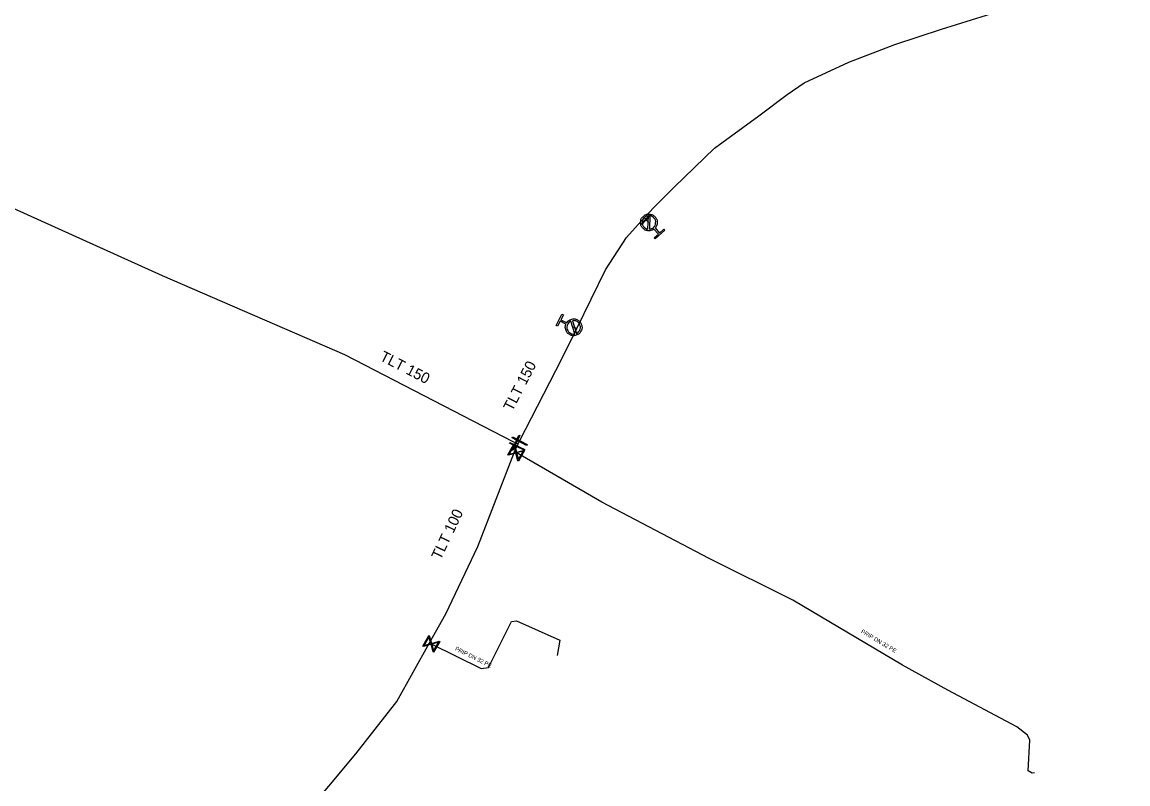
# Model space of a CAD drawing. Extents: x -643544 to -637295, y -1119190 to -1111715.
# Drawn here: x -642008.2 to -641873.9, y -1113843.4 to -1113750.9 of the extents above; entities that cross this region are included whole.
import ezdxf

# ---------------------------------------------------------------- set-up
doc = ezdxf.new("R2010")
doc.units = 0
for name, color, linetype in [('Default', 7, 'Continuous'), ('VP Hydrant', 7, 'Continuous'), ('VP Popis přípojky', 7, 'Continuous'), ('VP Přípojka', 7, 'Continuous'), ('VP Řad', 7, 'Continuous'), ('VP Řad - popis', 7, 'Continuous'), ('VP Šoupě', 7, 'Continuous')]:
    doc.layers.add(name, color=color, linetype=linetype)

msp = doc.modelspace()

# ---------------------------------------------------------------- linework, layer by layer
at = {"layer": 'Default'}
for points in [[(-641931.46, -1113776.05), (-641931.74, -1113776.27), (-641932.11, -1113776.25), (-641932.52, -1113776.23), (-641932.8, -1113775.92), (-641933.08, -1113775.62), (-641933.06, -1113775.2), (-641933.04, -1113774.79), (-641932.73, -1113774.51), (-641932.43, -1113774.23), (-641932.02, -1113774.25), (-641931.6, -1113774.27), (-641931.32, -1113774.57), (-641931.04, -1113774.88), (-641931.06, -1113775.29), (-641931.07, -1113775.66), (-641931.32, -1113775.92)], [(-641932.11, -1113774.44), (-641932.39, -1113774.46), (-641932.61, -1113774.65), (-641932.85, -1113774.88), (-641932.87, -1113775.21), (-641932.88, -1113775.55), (-641932.66, -1113775.8), (-641932.46, -1113776.01), (-641932.19, -1113776.05)], [(-641932.01, -1113776.06), (-641931.73, -1113776.05), (-641931.51, -1113775.85), (-641931.26, -1113775.62), (-641931.24, -1113775.29), (-641931.23, -1113774.95), (-641931.46, -1113774.7), (-641931.66, -1113774.49), (-641931.93, -1113774.45)], [(-641942.04, -1113787.43), (-641941.85, -1113787.12), (-641941.5, -1113787.01), (-641941.11, -1113786.89), (-641940.74, -1113787.08), (-641940.37, -1113787.27), (-641940.25, -1113787.67), (-641940.12, -1113788.06), (-641940.31, -1113788.43), (-641940.5, -1113788.8), (-641940.9, -1113788.92), (-641941.29, -1113789.05), (-641941.66, -1113788.86), (-641942.03, -1113788.67), (-641942.15, -1113788.27), (-641942.27, -1113787.92), (-641942.13, -1113787.59)], [(-641941.53, -1113787.23), (-641941.79, -1113787.34), (-641941.92, -1113787.6), (-641942.08, -1113787.9), (-641941.98, -1113788.22), (-641941.88, -1113788.54), (-641941.58, -1113788.69), (-641941.32, -1113788.83), (-641941.04, -1113788.77)], [(-641940.87, -1113788.71), (-641940.61, -1113788.6), (-641940.48, -1113788.34), (-641940.33, -1113788.05), (-641940.43, -1113787.73), (-641940.53, -1113787.4), (-641940.83, -1113787.25), (-641941.09, -1113787.12), (-641941.36, -1113787.17)]]:
    msp.add_open_spline(points, degree=3, dxfattribs=at)
at = {"layer": 'VP Hydrant'}
for points in [[(-641932.19, -1113776.05), (-641932.11, -1113774.44)], [(-641931.93, -1113774.45), (-641932.01, -1113776.06)], [(-641931.32, -1113775.92), (-641930.77, -1113776.53), (-641930.26, -1113776.06), (-641930.13, -1113776.2), (-641931.29, -1113777.25), (-641931.41, -1113777.12), (-641930.9, -1113776.65), (-641931.46, -1113776.05)], [(-641942.13, -1113787.59), (-641942.85, -1113787.21), (-641943.17, -1113787.83), (-641943.34, -1113787.74), (-641942.62, -1113786.36), (-641942.45, -1113786.44), (-641942.77, -1113787.05), (-641942.04, -1113787.43)], [(-641941.04, -1113788.77), (-641941.53, -1113787.23)], [(-641941.36, -1113787.17), (-641940.87, -1113788.71)]]:
    msp.add_lwpolyline(points, dxfattribs=at)
at = {"layer": 'VP Přípojka'}
for points in [[(-641932.65, -1113774.7), (-641932.45, -1113774.92), (-641932.06, -1113775.25)], [(-641885.25, -1113842.02), (-641885.52, -1113842.06), (-641886.02, -1113841.8), (-641885.82, -1113838.06), (-641886.09, -1113837.48), (-641887.39, -1113836.44), (-641895.76, -1113831.98), (-641901.25, -1113828.96), (-641914.58, -1113821.09), (-641924.74, -1113816.04), (-641937.78, -1113809.17), (-641948.19, -1113803.18), (-641948.37, -1113803.08)], [(-641958.71, -1113826.25), (-641958.49, -1113826.37), (-641952.43, -1113829.36), (-641951.56, -1113829.25), (-641948.73, -1113823.65), (-641948.14, -1113823.57), (-641942.86, -1113825.92), (-641943.22, -1113827.78)]]:
    msp.add_lwpolyline(points, dxfattribs=at)
at = {"layer": 'VP Řad'}
for points in [[(-642107.86, -1113732.58), (-642107.54, -1113732.76), (-642104.77, -1113733.8), (-642086.27, -1113741.42), (-642073.89, -1113746.3), (-642051.85, -1113755), (-642037.88, -1113760.34), (-642013.06, -1113771.8), (-641991.15, -1113781.68), (-641969.02, -1113791.28), (-641948.59, -1113801.81), (-641948.21, -1113801.98), (-641947.93, -1113802.1)], [(-641940.81, -1113788.13), (-641937.34, -1113780.98), (-641934.78, -1113777.06), (-641932.65, -1113774.7), (-641931.47, -1113773.44), (-641929.01, -1113770.98), (-641924.1, -1113766.25), (-641918.71, -1113762.3), (-641915.28, -1113759.74), (-641913.19, -1113758.32), (-641907.78, -1113755.8), (-641902.21, -1113753.67), (-641896.53, -1113751.8), (-641887.43, -1113748.96), (-641874.21, -1113743.87), (-641873.9, -1113743.75)], [(-641947.93, -1113802.1), (-641947.76, -1113801.78), (-641942.64, -1113791.81), (-641940.81, -1113788.13), (-641941.2, -1113787.97)], [(-641974.21, -1113847.58), (-641967.63, -1113839.72), (-641962.97, -1113833.74), (-641962.69, -1113833.38), (-641958.71, -1113826.25), (-641956.73, -1113822.72), (-641952.85, -1113814.57), (-641948.37, -1113803.08), (-641948.25, -1113802.79), (-641948.07, -1113802.41), (-641947.93, -1113802.1)]]:
    msp.add_lwpolyline(points, dxfattribs=at)
at = {"layer": 'VP Šoupě'}
for points in [[(-641932.99, -1113775.44), (-641931.97, -1113774.34), (-641931.91, -1113774.4), (-641932.93, -1113775.5), (-641932.99, -1113775.44)], [(-641948.68, -1113802.87), (-641947.86, -1113801.04), (-641947.74, -1113801.09), (-641948.57, -1113802.92), (-641948.68, -1113802.87)], [(-641948.61, -1113801.26), (-641946.85, -1113802.19), (-641946.91, -1113802.3), (-641948.67, -1113801.37), (-641948.61, -1113801.26)], [(-641947.16, -1113802.91), (-641947.91, -1113804.21), (-641947.97, -1113804.17), (-641948, -1113804.05), (-641948.22, -1113803.24), (-641949.15, -1113803.49), (-641949.21, -1113803.46), (-641948.46, -1113802.16), (-641948.4, -1113802.19), (-641948.15, -1113803.13), (-641947.34, -1113802.91), (-641947.22, -1113802.87), (-641947.16, -1113802.91)], [(-641949.05, -1113803.37), (-641948.24, -1113803.15), (-641948.46, -1113802.34), (-641949.05, -1113803.37)], [(-641948.95, -1113801.93), (-641947.14, -1113802.78), (-641947.19, -1113802.89), (-641949, -1113802.04), (-641948.95, -1113801.93)], [(-641947.32, -1113803), (-641948.13, -1113803.21), (-641947.91, -1113804.02), (-641947.32, -1113803)], [(-641957.47, -1113826.08), (-641958.2, -1113827.39), (-641958.26, -1113827.36), (-641958.29, -1113827.24), (-641958.52, -1113826.43), (-641959.45, -1113826.7), (-641959.51, -1113826.66), (-641958.78, -1113825.35), (-641958.73, -1113825.38), (-641958.46, -1113826.32), (-641957.65, -1113826.09), (-641957.53, -1113826.05), (-641957.47, -1113826.08)], [(-641959.36, -1113826.58), (-641958.55, -1113826.34), (-641958.78, -1113825.53), (-641959.36, -1113826.58)], [(-641957.63, -1113826.17), (-641958.44, -1113826.4), (-641958.21, -1113827.21), (-641957.63, -1113826.17)]]:
    msp.add_lwpolyline(points, dxfattribs=at)

# ---------------------------------------------------------------- texts
at = {"layer": 'VP Popis přípojky'}
for rotation, p in [(329.4425, (-641906.37, -1113825.02)), (333.761, (-641955.66, -1113827.14))]:
    msp.add_text('PRIP DN 32 PE', height=0.5, rotation=rotation, dxfattribs=at).set_placement(p)
at = {"layer": 'VP Řad - popis'}
for s, rotation, p in [('TLT 150', 332.7326, (-641964.85, -1113791.92)), ('TLT 150', 62.8153, (-641948.65, -1113798.25)), ('TLT 100', 64.5421, (-641957.36, -1113816.27))]:
    msp.add_text(s, height=1.3, rotation=rotation, dxfattribs=at).set_placement(p)

doc.saveas('drawing.dxf')
